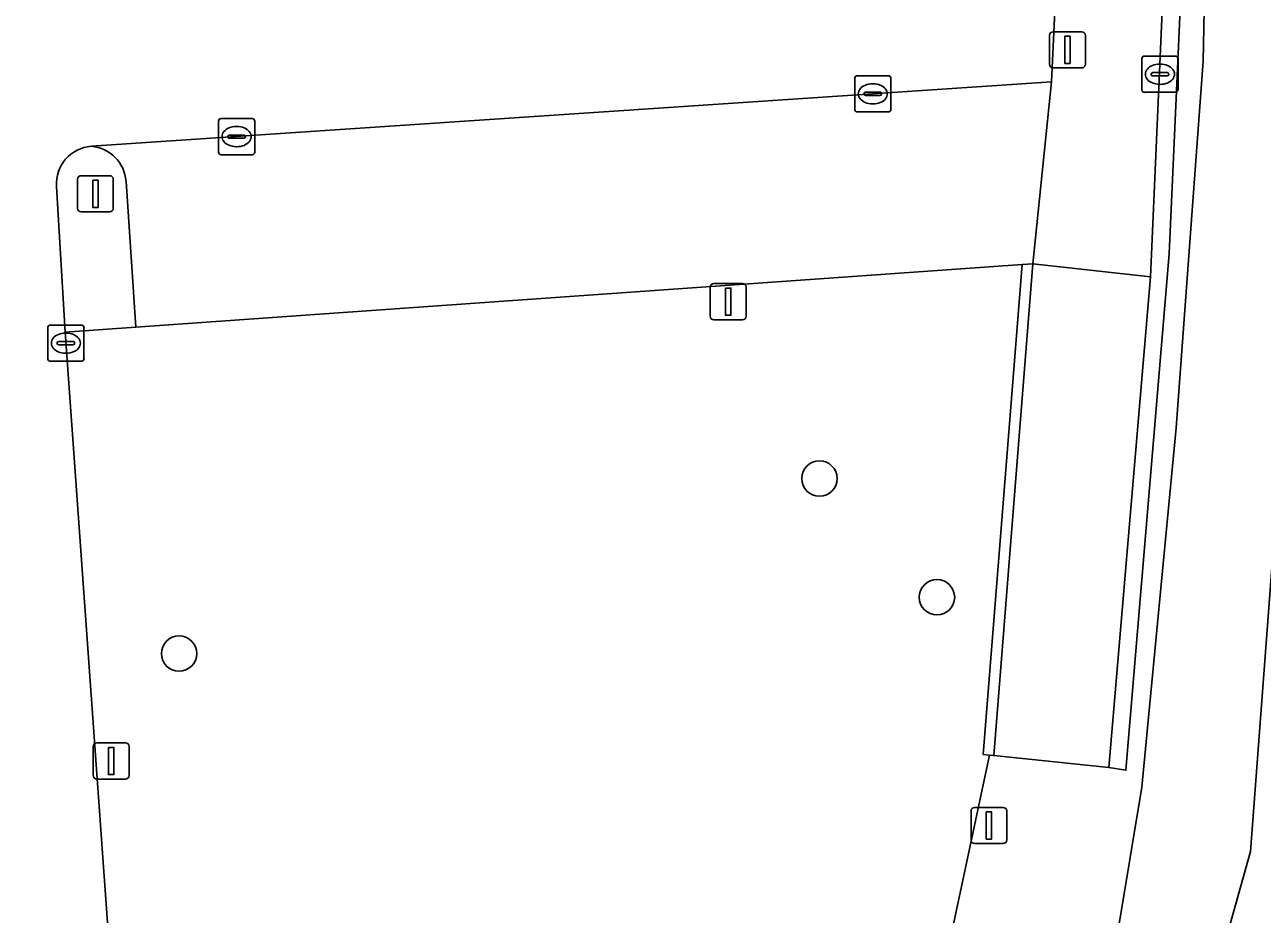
# Model space of a CAD drawing. Extents: x 161248 to 161848, y 384871 to 385383.
# Drawn here: x 161778.18 to 161812.35, y 385173.89 to 385198.45 of the extents above; entities that cross this region are included whole.
import ezdxf

# ---------------------------------------------------------------- set-up
doc = ezdxf.new("R2010")
doc.units = 0
for name, color, linetype in [('IMGEO_Berm_open', 7, 'Continuous'), ('IMGEO_Boom', 7, 'Continuous'), ('IMGEO_Fietspad_open', 7, 'Continuous'), ('IMGEO_Groenvoorziening', 7, 'Continuous'), ('IMGEO_Kolk', 7, 'Continuous'), ('IMGEO_Lichtmast', 7, 'Continuous'), ('IMGEO_Muur', 7, 'Continuous'), ('IMGEO_Parkeervlak_open', 7, 'Continuous'), ('IMGEO_Rijbaan_lokaal_open', 7, 'Continuous'), ('IMGEO_Voetpad_op_trap', 7, 'Continuous'), ('IMGEO_Voetpad_open', 7, 'Continuous')]:
    doc.layers.add(name, color=color, linetype=linetype)

msp = doc.modelspace()

# ---------------------------------------------------------------- linework, layer by layer
at = {"layer": 'IMGEO_Berm_open'}
msp.add_lwpolyline([(161806.751, 385311.045), (161806.814, 385309.979), (161813.652, 385212.427), (161814.159, 385203.908), (161812.029, 385175.625), (161806.85, 385157.128), (161811.067, 385156.299), (161814.594, 385173.374), (161814.649, 385173.627), (161814.701, 385173.881), (161815.159, 385176.71), (161815.233, 385177.375), (161815.355, 385178.591), (161815.704, 385181.821)], dxfattribs=at)
at = {"layer": 'IMGEO_Boom'}
for centre in [(161800.125, 385185.921), (161803.37, 385182.642), (161782.44, 385181.087)]:
    msp.add_circle(centre, 0.489, dxfattribs=at)
at = {"layer": 'IMGEO_Fietspad_open'}
for points in [[(161799.482, 385356.188), (161801.247, 385347.561), (161808.054, 385250), (161811.014, 385207.171), (161810.795, 385201.149), (161810.725, 385197.446), (161809.973, 385187.32), (161809.023, 385177.396), (161808.364, 385173.407), (161805.798, 385165.717), (161804.851, 385161.932), (161799.416, 385136.747), (161802.317, 385136.129), (161806.85, 385157.128)], [(161806.85, 385157.128), (161812.029, 385175.625), (161814.159, 385203.908), (161813.652, 385212.427), (161806.814, 385309.979), (161806.751, 385311.045)]]:
    msp.add_lwpolyline(points, dxfattribs=at)
at = {"layer": 'IMGEO_Groenvoorziening'}
msp.add_lwpolyline([(161798.074, 385146.636), (161804.818, 385178.285), (161804.648, 385178.302), (161805.722, 385191.83), (161781.243, 385190.099), (161779.295, 385189.961), (161780.557, 385172.377)], dxfattribs=at)
at = {"layer": 'IMGEO_Kolk'}
for p, q in [((161809.102, 385197.586), (161809.954, 385197.586)), ((161809.027, 385196.66), (161809.027, 385197.512)), ((161809.515, 385197.366), (161809.54, 385197.366)), ((161810.028, 385197.512), (161810.028, 385196.66)), ((161801.097, 385196.119), (161801.097, 385196.971)), ((161801.172, 385197.045), (161802.024, 385197.045)), ((161802.098, 385196.971), (161802.098, 385196.119)), ((161809.286, 385197.08), (161809.286, 385197.092)), ((161809.724, 385197.043), (161809.326, 385197.043)), ((161809.329, 385197.129), (161809.727, 385197.129)), ((161809.77, 385197.092), (161809.77, 385197.08)), ((161801.356, 385196.539), (161801.356, 385196.551)), ((161801.399, 385196.588), (161801.797, 385196.588)), ((161801.585, 385196.825), (161801.61, 385196.825)), ((161801.84, 385196.551), (161801.84, 385196.539)), ((161809.954, 385196.586), (161809.102, 385196.586)), ((161809.538, 385196.806), (161809.513, 385196.806)), ((161801.794, 385196.502), (161801.396, 385196.502)), ((161801.608, 385196.265), (161801.583, 385196.265)), ((161783.603, 385195.864), (161784.455, 385195.864)), ((161802.024, 385196.045), (161801.172, 385196.045)), ((161783.528, 385194.938), (161783.528, 385195.79)), ((161784.016, 385195.644), (161784.041, 385195.644)), ((161784.529, 385195.79), (161784.529, 385194.938)), ((161783.787, 385195.358), (161783.787, 385195.37)), ((161784.225, 385195.321), (161783.827, 385195.321)), ((161783.83, 385195.407), (161784.228, 385195.407)), ((161784.271, 385195.37), (161784.271, 385195.358)), ((161784.455, 385194.864), (161783.603, 385194.864)), ((161784.039, 385195.084), (161784.014, 385195.084)), ((161778.813, 385189.234), (161778.813, 385190.086)), ((161778.888, 385190.16), (161779.74, 385190.16)), ((161779.814, 385190.086), (161779.814, 385189.234)), ((161779.115, 385189.703), (161779.513, 385189.703)), ((161779.301, 385189.94), (161779.326, 385189.94)), ((161779.072, 385189.654), (161779.072, 385189.666)), ((161779.51, 385189.617), (161779.112, 385189.617)), ((161779.324, 385189.38), (161779.299, 385189.38)), ((161779.556, 385189.666), (161779.556, 385189.654)), ((161779.74, 385189.16), (161778.888, 385189.16))]:
    msp.add_line(p, q, dxfattribs=at)
for points in [[(161809.102, 385197.586), (161809.954, 385197.586)], [(161809.027, 385196.66), (161809.027, 385197.512)], [(161810.028, 385197.512), (161810.028, 385196.66)], [(161801.097, 385196.119), (161801.097, 385196.971)], [(161801.172, 385197.045), (161802.024, 385197.045)], [(161802.098, 385196.971), (161802.098, 385196.119)], [(161809.954, 385196.586), (161809.102, 385196.586)], [(161783.603, 385195.864), (161784.455, 385195.864)], [(161802.024, 385196.045), (161801.172, 385196.045)], [(161783.528, 385194.938), (161783.528, 385195.79)], [(161784.529, 385195.79), (161784.529, 385194.938)], [(161784.455, 385194.864), (161783.603, 385194.864)], [(161778.813, 385189.234), (161778.813, 385190.086)], [(161778.888, 385190.16), (161779.74, 385190.16)], [(161779.814, 385190.086), (161779.814, 385189.234)], [(161779.74, 385189.16), (161778.888, 385189.16)]]:
    msp.add_lwpolyline(points, dxfattribs=at)
for centre, radius, start, end in [((161809.104, 385197.51), 0.0765, 91.552, 178.448), ((161809.104, 385197.51), 0.0765, 91.552, 178.448), ((161809.952, 385197.51), 0.0765, 1.552, 88.448), ((161809.952, 385197.51), 0.0765, 1.552, 88.448), ((161801.174, 385196.969), 0.0765, 91.552, 178.448), ((161801.174, 385196.969), 0.0765, 91.552, 178.448), ((161802.022, 385196.969), 0.0765, 1.552, 88.448), ((161802.022, 385196.969), 0.0765, 1.552, 88.448), ((161809.326, 385197.089), 0.0403, 85.8775, 175.7526), ((161809.323, 385197.079), 0.0366, 178.938, 274.7102), ((161809.727, 385197.086), 0.043, 264.8664, 352.4533), ((161809.731, 385197.091), 0.0386, 1.7309, 96.639), ((161801.396, 385196.548), 0.0403, 85.8775, 175.7526), ((161801.393, 385196.538), 0.0366, 178.938, 274.7102), ((161801.797, 385196.545), 0.043, 264.8664, 352.4533), ((161801.801, 385196.55), 0.0386, 1.7309, 96.639), ((161809.104, 385196.662), 0.0765, 181.552, 268.448), ((161809.104, 385196.662), 0.0765, 181.552, 268.448), ((161809.952, 385196.662), 0.0765, 271.552, 358.448), ((161809.952, 385196.662), 0.0765, 271.552, 358.448), ((161783.605, 385195.788), 0.0765, 91.552, 178.448), ((161783.605, 385195.788), 0.0765, 91.552, 178.448), ((161784.453, 385195.788), 0.0765, 1.552, 88.448), ((161784.453, 385195.788), 0.0765, 1.552, 88.448), ((161801.174, 385196.121), 0.0765, 181.552, 268.448), ((161801.174, 385196.121), 0.0765, 181.552, 268.448), ((161802.022, 385196.121), 0.0765, 271.552, 358.448), ((161802.022, 385196.121), 0.0765, 271.552, 358.448), ((161783.827, 385195.367), 0.0403, 85.8775, 175.7526), ((161783.824, 385195.357), 0.0366, 178.938, 274.7102), ((161784.228, 385195.364), 0.043, 264.8664, 352.4533), ((161784.232, 385195.369), 0.0386, 1.7309, 96.639), ((161783.605, 385194.94), 0.0765, 181.552, 268.448), ((161783.605, 385194.94), 0.0765, 181.552, 268.448), ((161784.453, 385194.94), 0.0765, 271.552, 358.448), ((161784.453, 385194.94), 0.0765, 271.552, 358.448), ((161778.89, 385190.084), 0.0765, 91.552, 178.448), ((161778.89, 385190.084), 0.0765, 91.552, 178.448), ((161779.738, 385190.084), 0.0765, 1.552, 88.448), ((161779.738, 385190.084), 0.0765, 1.552, 88.448), ((161779.112, 385189.663), 0.0403, 85.8775, 175.7526), ((161779.517, 385189.665), 0.0386, 1.7309, 96.639), ((161779.109, 385189.653), 0.0366, 178.938, 274.7102), ((161779.513, 385189.66), 0.043, 264.8664, 352.4533), ((161778.89, 385189.236), 0.0765, 181.552, 268.448), ((161778.89, 385189.236), 0.0765, 181.552, 268.448), ((161779.738, 385189.236), 0.0765, 271.552, 358.448), ((161779.738, 385189.236), 0.0765, 271.552, 358.448)]:
    msp.add_arc(centre, radius, start, end, dxfattribs=at)
for centre, major_axis, ratio, start_param, end_param in [((161809.514, 385197.086), (-0.387, 0.002), 0.722429, 4.712389, 7.853982), ((161809.539, 385197.086), (-0.39, 0.002), 0.717154, 1.570796, 4.712389), ((161801.584, 385196.545), (-0.387, 0.002), 0.722429, 4.712389, 7.853982), ((161801.609, 385196.545), (-0.39, 0.002), 0.717154, 1.570796, 4.712389), ((161784.015, 385195.364), (-0.387, 0.002), 0.722429, 4.712389, 7.853982), ((161784.04, 385195.364), (-0.39, 0.002), 0.717154, 1.570796, 4.712389), ((161779.3, 385189.66), (-0.387, 0.002), 0.722429, 4.712389, 7.853982), ((161779.325, 385189.66), (-0.39, 0.002), 0.717154, 1.570796, 4.712389)]:
    msp.add_ellipse(centre, major_axis=major_axis, ratio=ratio, start_param=start_param, end_param=end_param, dxfattribs=at)
at = {"layer": 'IMGEO_Lichtmast'}
for p, q in [((161806.578, 385198.259), (161807.368, 385198.259)), ((161807.368, 385198.259), (161806.578, 385198.259)), ((161806.478, 385197.359), (161806.478, 385198.159)), ((161806.478, 385198.159), (161806.478, 385197.359)), ((161807.468, 385198.159), (161807.468, 385197.359)), ((161807.468, 385197.359), (161807.468, 385198.159)), ((161807.368, 385197.259), (161806.578, 385197.259)), ((161806.578, 385197.259), (161807.368, 385197.259)), ((161779.634, 385193.384), (161779.634, 385194.184)), ((161779.634, 385194.184), (161779.634, 385193.384)), ((161779.734, 385194.284), (161780.524, 385194.284)), ((161780.524, 385194.284), (161779.734, 385194.284)), ((161780.624, 385194.184), (161780.624, 385193.384)), ((161780.624, 385193.384), (161780.624, 385194.184)), ((161780.524, 385193.284), (161779.734, 385193.284)), ((161779.734, 385193.284), (161780.524, 385193.284)), ((161797.109, 385190.405), (161797.109, 385191.205)), ((161797.109, 385191.205), (161797.109, 385190.405)), ((161797.209, 385191.305), (161797.999, 385191.305)), ((161797.999, 385191.305), (161797.209, 385191.305)), ((161798.099, 385191.205), (161798.099, 385190.405)), ((161798.099, 385190.405), (161798.099, 385191.205)), ((161797.999, 385190.305), (161797.209, 385190.305)), ((161797.209, 385190.305), (161797.999, 385190.305)), ((161780.07, 385177.723), (161780.07, 385178.523)), ((161780.07, 385178.523), (161780.07, 385177.723)), ((161780.17, 385178.623), (161780.96, 385178.623)), ((161780.96, 385178.623), (161780.17, 385178.623)), ((161781.06, 385178.523), (161781.06, 385177.723)), ((161781.06, 385177.723), (161781.06, 385178.523)), ((161780.96, 385177.623), (161780.17, 385177.623)), ((161780.17, 385177.623), (161780.96, 385177.623)), ((161804.31, 385175.94), (161804.31, 385176.74)), ((161804.31, 385176.74), (161804.31, 385175.94)), ((161804.41, 385176.84), (161805.2, 385176.84)), ((161805.2, 385176.84), (161804.41, 385176.84)), ((161805.3, 385176.74), (161805.3, 385175.94)), ((161805.3, 385175.94), (161805.3, 385176.74)), ((161805.2, 385175.84), (161804.41, 385175.84)), ((161804.41, 385175.84), (161805.2, 385175.84))]:
    msp.add_line(p, q, dxfattribs=at)
for points in [[(161806.898, 385198.134), (161807.048, 385198.134), (161807.048, 385197.384), (161806.898, 385197.384), (161806.898, 385198.134)], [(161780.054, 385194.159), (161780.204, 385194.159), (161780.204, 385193.409), (161780.054, 385193.409), (161780.054, 385194.159)], [(161797.529, 385191.18), (161797.679, 385191.18), (161797.679, 385190.43), (161797.529, 385190.43), (161797.529, 385191.18)], [(161780.49, 385178.498), (161780.64, 385178.498), (161780.64, 385177.748), (161780.49, 385177.748), (161780.49, 385178.498)], [(161804.73, 385176.715), (161804.88, 385176.715), (161804.88, 385175.965), (161804.73, 385175.965), (161804.73, 385176.715)]]:
    msp.add_lwpolyline(points, dxfattribs=at)
for centre, start, end in [((161806.578, 385198.159), 90, 180), ((161806.578, 385198.159), 90, 180), ((161807.368, 385198.159), 0, 90), ((161807.368, 385198.159), 360, 90), ((161806.578, 385197.359), 180, 270), ((161806.578, 385197.359), 180, 270), ((161807.368, 385197.359), 270, 0), ((161807.368, 385197.359), 270, 0), ((161779.734, 385194.184), 90, 180), ((161779.734, 385194.184), 90, 180), ((161780.524, 385194.184), 0, 90), ((161780.524, 385194.184), 360, 90), ((161779.734, 385193.384), 180, 270), ((161779.734, 385193.384), 180, 270), ((161780.524, 385193.384), 270, 0), ((161780.524, 385193.384), 270, 0), ((161797.209, 385191.205), 90, 180), ((161797.209, 385191.205), 90, 180), ((161797.999, 385191.205), 0, 90), ((161797.999, 385191.205), 360, 90), ((161797.209, 385190.405), 180, 270), ((161797.209, 385190.405), 180, 270), ((161797.999, 385190.405), 270, 0), ((161797.999, 385190.405), 270, 0), ((161780.17, 385178.523), 90, 180), ((161780.17, 385178.523), 90, 180), ((161780.96, 385178.523), 0, 90), ((161780.96, 385178.523), 360, 90), ((161780.17, 385177.723), 180, 270), ((161780.17, 385177.723), 180, 270), ((161780.96, 385177.723), 270, 0), ((161780.96, 385177.723), 270, 0), ((161804.41, 385176.74), 90, 180), ((161804.41, 385176.74), 90, 180), ((161805.2, 385176.74), 0, 90), ((161805.2, 385176.74), 360, 90), ((161804.41, 385175.94), 180, 270), ((161804.41, 385175.94), 180, 270), ((161805.2, 385175.94), 270, 0), ((161805.2, 385175.94), 270, 0)]:
    msp.add_arc(centre, 0.1, start, end, dxfattribs=at)
at = {"layer": 'IMGEO_Muur'}
msp.add_lwpolyline([(161809.266, 385191.488), (161808.119, 385177.946), (161808.589, 385177.868), (161809.778, 385192.126), (161810.465, 385207.275), (161807.52, 385250), (161800.798, 385347.634), (161800.175, 385347.621), (161806.977, 385250), (161809.957, 385207.224)], close=True, dxfattribs=at)
at = {"layer": 'IMGEO_Parkeervlak_open'}
msp.add_lwpolyline([(161780.977, 385194.127), (161781.243, 385190.099), (161805.722, 385191.83), (161806.016, 385191.851), (161806.537, 385196.879), (161780.02, 385195.096)], dxfattribs=at)
msp.add_arc((161779.924, 385194.044), 1.056, 4.4853, 84.8008, dxfattribs=at)
at = {"layer": 'IMGEO_Rijbaan_lokaal_open'}
for points in [[(161780.02, 385195.096), (161806.537, 385196.879), (161806.647, 385199.228), (161806.835, 385202.034), (161771.932, 385199.693), (161760.656, 385198.937)], [(161783.118, 385135.34), (161780.557, 385172.377), (161779.295, 385189.961), (161779.054, 385193.99)]]:
    msp.add_lwpolyline(points, dxfattribs=at)
msp.add_arc((161780.09, 385194.06), 1.039, 93.8772, 183.8537, dxfattribs=at)
at = {"layer": 'IMGEO_Voetpad_op_trap'}
msp.add_lwpolyline([(161806.016, 385191.851), (161804.938, 385178.273), (161808.119, 385177.946), (161809.266, 385191.488)], close=True, dxfattribs=at)
at = {"layer": 'IMGEO_Voetpad_open'}
for points in [[(161799.416, 385136.747), (161804.851, 385161.932), (161805.798, 385165.717), (161808.364, 385173.407), (161809.023, 385177.396), (161809.973, 385187.32), (161810.725, 385197.446), (161810.795, 385201.149), (161811.014, 385207.171), (161808.054, 385250), (161801.247, 385347.561), (161799.482, 385356.188)], [(161810.465, 385207.275), (161809.778, 385192.126), (161808.589, 385177.868), (161808.119, 385177.946), (161804.938, 385178.273), (161804.818, 385178.285), (161798.074, 385146.636), (161796.116, 385137.449), (161789.644, 385107.074), (161788.744, 385103.257), (161785.794, 385089.483)], [(161806.647, 385199.228), (161806.537, 385196.879), (161806.016, 385191.851), (161809.266, 385191.488), (161809.957, 385207.224)], [(161779.054, 385193.99), (161779.295, 385189.961), (161781.243, 385190.099), (161780.977, 385194.127)]]:
    msp.add_lwpolyline(points, dxfattribs=at)
msp.add_lwpolyline([(161806.016, 385191.851), (161805.722, 385191.83), (161804.648, 385178.302), (161804.818, 385178.285), (161804.938, 385178.273)], close=True, dxfattribs=at)
for centre, radius, start, end in [((161780.09, 385194.06), 1.039, 93.8772, 183.8537), ((161779.924, 385194.044), 1.056, 4.4853, 84.8008)]:
    msp.add_arc(centre, radius, start, end, dxfattribs=at)

doc.saveas('drawing.dxf')
